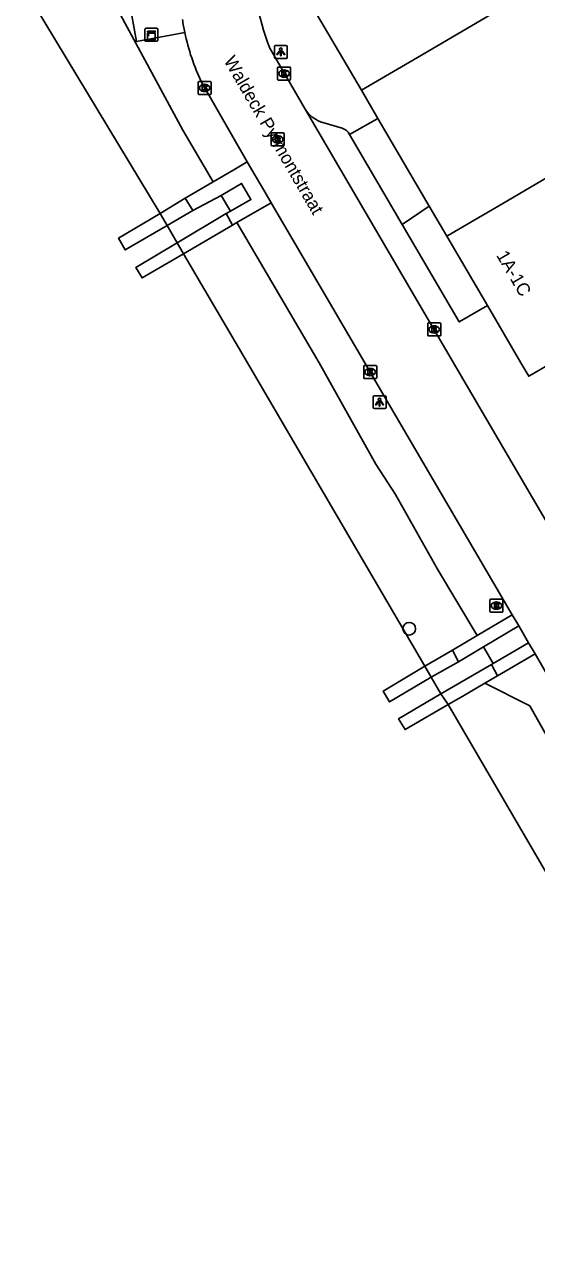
# Model space of a CAD drawing. Extents: x 157692 to 159670, y 381454 to 383289.
# Drawn here: x 159085.8 to 159125.2, y 382681.5 to 382776.1 of the extents above; entities that cross this region are included whole.
import ezdxf

# ---------------------------------------------------------------- set-up
doc = ezdxf.new("R2010")
doc.units = 0
for name, color, linetype in [('IMGEO_Berm_groen', 7, 'Continuous'), ('IMGEO_Boom', 7, 'Continuous'), ('IMGEO_Groenvoorziening', 7, 'Continuous'), ('IMGEO_Kademuur', 7, 'Continuous'), ('IMGEO_Kast', 7, 'Continuous'), ('IMGEO_Kolk', 7, 'Continuous'), ('IMGEO_Lichtpunt', 7, 'Continuous'), ('IMGEO_Openbare_ruimte_label', 7, 'Continuous'), ('IMGEO_Pand', 7, 'Continuous'), ('IMGEO_Pand_nummerreeks', 7, 'Continuous'), ('IMGEO_Rijbaan_lokaal_open', 7, 'Continuous'), ('IMGEO_Rioolput', 7, 'Continuous'), ('IMGEO_Steiger', 7, 'Continuous'), ('IMGEO_Voetpad_halfverhard', 7, 'Continuous'), ('IMGEO_Voetpad_open', 7, 'Continuous'), ('IMGEO_Waterloop', 7, 'Continuous')]:
    doc.layers.add(name, color=color, linetype=linetype)

msp = doc.modelspace()

# ---------------------------------------------------------------- linework, layer by layer
at = {"layer": 'IMGEO_Berm_groen'}
for points in [[(159089.131, 382784.692), (159090.748, 382781.324), (159097.983, 382767.922), (159100.304, 382763.953)], [(159102.143, 382760.81), (159108.465, 382750), (159112.837, 382742.18), (159114.367, 382739.855), (159117.592, 382734.079), (159120.638, 382728.975)], [(159121.137, 382728.102), (159121.872, 382726.817)], [(159121.245, 382725.295), (159124.699, 382723.57), (159139.634, 382696.981)]]:
    msp.add_lwpolyline(points, dxfattribs=at)
at = {"layer": 'IMGEO_Boom'}
msp.add_circle((159115.412, 382729.5), 0.489, dxfattribs=at)
at = {"layer": 'IMGEO_Groenvoorziening'}
msp.add_lwpolyline([(159101.634, 382761.681), (159100.918, 382762.903)], dxfattribs=at)
at = {"layer": 'IMGEO_Kademuur'}
msp.add_lwpolyline([(159085.988, 382778.946), (159085.781, 382778.842), (159096.22, 382761.514), (159096.763, 382760.586), (159097.543, 382759.252), (159098.036, 382758.407), (159102.949, 382750), (159116.612, 382726.617), (159117.113, 382725.758), (159117.859, 382724.482), (159118.424, 382723.662), (159135.364, 382694.574), (159136.884, 382691.972), (159137.399, 382691.092), (159138.245, 382689.643), (159138.742, 382688.792), (159142.476, 382682.403), (159159.354, 382653.609)], dxfattribs=at)
at = {"layer": 'IMGEO_Kast'}
for p, q in [((159095.049, 382774.851), (159095.049, 382775.692)), ((159095.049, 382775.692), (159095.049, 382774.851)), ((159095.124, 382775.776), (159095.965, 382775.776)), ((159095.965, 382775.776), (159095.124, 382775.776)), ((159096.049, 382775.701), (159096.049, 382774.86)), ((159096.049, 382774.86), (159096.049, 382775.701)), ((159095.974, 382774.776), (159095.133, 382774.776)), ((159095.133, 382774.776), (159095.974, 382774.776))]:
    msp.add_line(p, q, dxfattribs=at)
for points in [[(159095.244, 382775.566), (159095.844, 382775.566), (159095.844, 382775.481), (159095.244, 382775.481), (159095.244, 382775.566)], [(159095.244, 382775.391), (159095.844, 382775.391), (159095.844, 382774.902), (159095.244, 382774.902), (159095.244, 382775.391)]]:
    msp.add_lwpolyline(points, dxfattribs=at)
msp.add_circle((159095.328, 382775.24), 0.0377, dxfattribs=at)
for centre, start, end in [((159095.127, 382775.698), 92.4484, 184.28452), ((159095.127, 382775.698), 92.4484, 184.28452), ((159095.971, 382775.698), 2.4484, 94.28452), ((159095.971, 382775.698), 2.4484, 94.28452), ((159095.127, 382774.854), 182.4484, 274.28452), ((159095.127, 382774.854), 182.4484, 274.28452), ((159095.971, 382774.854), 272.4484, 4.28452), ((159095.971, 382774.854), 272.4484, 4.28452)]:
    msp.add_arc(centre, 0.0779, start, end, dxfattribs=at)
at = {"layer": 'IMGEO_Kolk'}
for p, q in [((159105.271, 382771.867), (159105.271, 382772.719)), ((159105.346, 382772.793), (159106.198, 382772.793)), ((159105.759, 382772.573), (159105.784, 382772.573)), ((159106.272, 382772.719), (159106.272, 382771.867)), ((159099.15, 382770.754), (159099.15, 382771.606)), ((159099.225, 382771.68), (159100.077, 382771.68)), ((159099.638, 382771.46), (159099.663, 382771.46)), ((159100.151, 382771.606), (159100.151, 382770.754)), ((159106.198, 382771.793), (159105.346, 382771.793)), ((159105.782, 382772.013), (159105.757, 382772.013)), ((159100.077, 382770.68), (159099.225, 382770.68)), ((159099.661, 382770.9), (159099.636, 382770.9)), ((159116.842, 382752.14), (159116.842, 382752.992)), ((159116.917, 382753.066), (159117.769, 382753.066)), ((159117.33, 382752.846), (159117.355, 382752.846)), ((159117.843, 382752.992), (159117.843, 382752.14)), ((159117.769, 382752.066), (159116.917, 382752.066)), ((159117.353, 382752.286), (159117.328, 382752.286)), ((159111.907, 382748.857), (159111.907, 382749.709)), ((159111.982, 382749.783), (159112.834, 382749.783)), ((159112.395, 382749.563), (159112.42, 382749.563)), ((159112.908, 382749.709), (159112.908, 382748.857)), ((159112.834, 382748.783), (159111.982, 382748.783)), ((159112.418, 382749.003), (159112.393, 382749.003))]:
    msp.add_line(p, q, dxfattribs=at)
for points in [[(159105.271, 382771.867), (159105.271, 382772.719)], [(159105.346, 382772.793), (159106.198, 382772.793)], [(159105.592, 382772.493), (159105.715, 382772.493), (159105.715, 382772.342), (159105.845, 382772.493), (159106.009, 382772.493), (159105.863, 382772.342), (159106.016, 382772.093), (159105.864, 382772.093), (159105.779, 382772.257), (159105.715, 382772.19), (159105.715, 382772.093), (159105.592, 382772.093), (159105.592, 382772.493)], [(159106.272, 382772.719), (159106.272, 382771.867)], [(159099.15, 382770.754), (159099.15, 382771.606)], [(159099.225, 382771.68), (159100.077, 382771.68)], [(159099.471, 382771.38), (159099.594, 382771.38), (159099.594, 382771.229), (159099.724, 382771.38), (159099.888, 382771.38), (159099.742, 382771.229), (159099.895, 382770.98), (159099.743, 382770.98), (159099.658, 382771.144), (159099.594, 382771.077), (159099.594, 382770.98), (159099.471, 382770.98), (159099.471, 382771.38)], [(159100.151, 382771.606), (159100.151, 382770.754)], [(159106.198, 382771.793), (159105.346, 382771.793)], [(159100.077, 382770.68), (159099.225, 382770.68)], [(159116.842, 382752.14), (159116.842, 382752.992)], [(159116.917, 382753.066), (159117.769, 382753.066)], [(159117.163, 382752.766), (159117.286, 382752.766), (159117.286, 382752.615), (159117.416, 382752.766), (159117.58, 382752.766), (159117.434, 382752.615), (159117.587, 382752.366), (159117.435, 382752.366), (159117.35, 382752.53), (159117.286, 382752.463), (159117.286, 382752.366), (159117.163, 382752.366), (159117.163, 382752.766)], [(159117.843, 382752.992), (159117.843, 382752.14)], [(159117.769, 382752.066), (159116.917, 382752.066)], [(159111.907, 382748.857), (159111.907, 382749.709)], [(159111.982, 382749.783), (159112.834, 382749.783)], [(159112.908, 382749.709), (159112.908, 382748.857)], [(159112.834, 382748.783), (159111.982, 382748.783)], [(159112.228, 382749.483), (159112.351, 382749.483), (159112.351, 382749.332), (159112.481, 382749.483), (159112.645, 382749.483), (159112.499, 382749.332), (159112.652, 382749.083), (159112.5, 382749.083), (159112.415, 382749.247), (159112.351, 382749.18), (159112.351, 382749.083), (159112.228, 382749.083), (159112.228, 382749.483)]]:
    msp.add_lwpolyline(points, dxfattribs=at)
for centre, start, end in [((159105.348, 382772.717), 91.55205, 178.44795), ((159105.348, 382772.717), 91.55205, 178.44795), ((159106.196, 382772.717), 1.55205, 88.44795), ((159106.196, 382772.717), 1.55205, 88.44795), ((159099.227, 382771.604), 91.55205, 178.44795), ((159099.227, 382771.604), 91.55205, 178.44795), ((159100.075, 382771.604), 1.55205, 88.44795), ((159100.075, 382771.604), 1.55205, 88.44795), ((159105.348, 382771.869), 181.55205, 268.44795), ((159105.348, 382771.869), 181.55205, 268.44795), ((159106.196, 382771.869), 271.55205, 358.44795), ((159106.196, 382771.869), 271.55205, 358.44795), ((159099.227, 382770.756), 181.55205, 268.44795), ((159099.227, 382770.756), 181.55205, 268.44795), ((159100.075, 382770.756), 271.55205, 358.44795), ((159100.075, 382770.756), 271.55205, 358.44795), ((159116.919, 382752.99), 91.55205, 178.44795), ((159116.919, 382752.99), 91.55205, 178.44795), ((159117.767, 382752.99), 1.55205, 88.44795), ((159117.767, 382752.99), 1.55205, 88.44795), ((159116.919, 382752.142), 181.55205, 268.44795), ((159116.919, 382752.142), 181.55205, 268.44795), ((159117.767, 382752.142), 271.55205, 358.44795), ((159117.767, 382752.142), 271.55205, 358.44795), ((159111.984, 382749.707), 91.55205, 178.44795), ((159111.984, 382749.707), 91.55205, 178.44795), ((159112.832, 382749.707), 1.55205, 88.44795), ((159112.832, 382749.707), 1.55205, 88.44795), ((159111.984, 382748.859), 181.55205, 268.44795), ((159111.984, 382748.859), 181.55205, 268.44795), ((159112.832, 382748.859), 271.55205, 358.44795), ((159112.832, 382748.859), 271.55205, 358.44795)]:
    msp.add_arc(centre, 0.0765, start, end, dxfattribs=at)
for centre, major_axis, ratio, start_param, end_param in [((159105.758, 382772.293), (-0.387, 0.002), 0.722429, 4.712389, 7.853982), ((159105.783, 382772.293), (-0.39, 0.002), 0.717154, 1.570796, 4.712389), ((159099.637, 382771.18), (-0.387, 0.002), 0.722429, 4.712389, 7.853982), ((159099.662, 382771.18), (-0.39, 0.002), 0.717154, 1.570796, 4.712389), ((159117.329, 382752.566), (-0.387, 0.002), 0.722429, 4.712389, 7.853982), ((159117.354, 382752.566), (-0.39, 0.002), 0.717154, 1.570796, 4.712389), ((159112.394, 382749.283), (-0.387, 0.002), 0.722429, 4.712389, 7.853982), ((159112.419, 382749.283), (-0.39, 0.002), 0.717154, 1.570796, 4.712389)]:
    msp.add_ellipse(centre, major_axis=major_axis, ratio=ratio, start_param=start_param, end_param=end_param, dxfattribs=at)
at = {"layer": 'IMGEO_Lichtpunt'}
for p, q in [((159105.025, 382774.363), (159105.025, 382773.556)), ((159105.025, 382774.363), (159105.025, 382773.556)), ((159105.927, 382774.458), (159105.119, 382774.458)), ((159105.927, 382774.458), (159105.119, 382774.458)), ((159106.021, 382773.556), (159106.021, 382774.363)), ((159106.021, 382773.556), (159106.021, 382774.363)), ((159105.119, 382773.462), (159105.927, 382773.462)), ((159105.119, 382773.462), (159105.927, 382773.462)), ((159112.634, 382747.369), (159112.634, 382746.562)), ((159112.634, 382747.369), (159112.634, 382746.562)), ((159113.536, 382747.464), (159112.728, 382747.464)), ((159113.536, 382747.464), (159112.728, 382747.464)), ((159113.63, 382746.562), (159113.63, 382747.369)), ((159113.63, 382746.562), (159113.63, 382747.369)), ((159112.728, 382746.468), (159113.536, 382746.468)), ((159112.728, 382746.468), (159113.536, 382746.468))]:
    msp.add_line(p, q, dxfattribs=at)
for points in [[(159105.399, 382774.027), (159105.438, 382773.999), (159105.25, 382773.737), (159105.212, 382773.764), (159105.399, 382774.027)], [(159105.501, 382773.979), (159105.548, 382773.979), (159105.548, 382773.657), (159105.501, 382773.657), (159105.501, 382773.979)], [(159105.611, 382773.999), (159105.649, 382774.026), (159105.836, 382773.764), (159105.797, 382773.736), (159105.611, 382773.999)], [(159113.008, 382747.033), (159113.047, 382747.005), (159112.859, 382746.743), (159112.821, 382746.77), (159113.008, 382747.033)], [(159113.11, 382746.985), (159113.157, 382746.985), (159113.157, 382746.663), (159113.11, 382746.663), (159113.11, 382746.985)], [(159113.22, 382747.005), (159113.258, 382747.032), (159113.445, 382746.77), (159113.406, 382746.742), (159113.22, 382747.005)]]:
    msp.add_lwpolyline(points, dxfattribs=at)
for centre in [(159105.524, 382774.161), (159113.133, 382747.167)]:
    msp.add_circle(centre, 0.0994, dxfattribs=at)
for centre, start, end in [((159105.119, 382774.363), 90, 180), ((159105.119, 382774.363), 90, 180), ((159105.927, 382774.363), 0, 90), ((159105.927, 382774.363), 0, 90), ((159105.119, 382773.556), 180, 270), ((159105.119, 382773.556), 180, 270), ((159105.927, 382773.556), 270, 0), ((159105.927, 382773.556), 270, 360), ((159112.728, 382747.369), 90, 180), ((159112.728, 382747.369), 90, 180), ((159113.536, 382747.369), 0, 90), ((159113.536, 382747.369), 0, 90), ((159112.728, 382746.562), 180, 270), ((159112.728, 382746.562), 180, 270), ((159113.536, 382746.562), 270, 0), ((159113.536, 382746.562), 270, 360)]:
    msp.add_arc(centre, 0.0946, start, end, dxfattribs=at)
at = {"layer": 'IMGEO_Pand'}
for points in [[(159146.363, 382791.336), (159116.047, 382773.54), (159111.735, 382771.009)], [(159111.735, 382771.009), (159107.418, 382778.363)], [(159118.315, 382759.753), (159122.629, 382762.283), (159132.103, 382767.838)], [(159118.315, 382759.753), (159121.434, 382754.421)], [(159128.804, 382751.395), (159126.404, 382750), (159124.625, 382748.966), (159124.02, 382750), (159121.434, 382754.421)]]:
    msp.add_lwpolyline(points, dxfattribs=at)
at = {"layer": 'IMGEO_Rijbaan_lokaal_open'}
for points in [[(159107.394, 382769.543), (159104.673, 382774.25)], [(159102.942, 382765.479), (159099.423, 382771.627)], [(159141.145, 382711.835), (159117.595, 382752.101), (159107.394, 382769.543)], [(159102.942, 382765.479), (159103.548, 382764.443), (159104.282, 382763.187), (159104.78, 382762.334)], [(159123.346, 382730.583), (159112.409, 382749.283), (159111.99, 382750), (159104.78, 382762.334)], [(159123.346, 382730.583), (159123.855, 382729.713)], [(159124.608, 382728.426), (159123.855, 382729.713)], [(159124.608, 382728.426), (159125.114, 382727.56)], [(159143.475, 382695.987), (159137.049, 382706.973), (159125.819, 382726.355), (159125.114, 382727.56)]]:
    msp.add_lwpolyline(points, dxfattribs=at)
for centre, radius, start, end in [((159123.324, 382781.531), 20.021, 178.89177, 201.32447), ((159113.924, 382778.772), 16.145, 188.24395, 191.86315), ((159114.5, 382778.88), 16.731, 191.81801, 205.68865)]:
    msp.add_arc(centre, radius, start, end, dxfattribs=at)
at = {"layer": 'IMGEO_Rioolput'}
for p, q in [((159104.778, 382766.786), (159104.778, 382767.638)), ((159104.853, 382767.712), (159105.705, 382767.712)), ((159105.266, 382767.492), (159105.291, 382767.492)), ((159105.779, 382767.638), (159105.779, 382766.786)), ((159105.705, 382766.712), (159104.853, 382766.712)), ((159105.289, 382766.932), (159105.264, 382766.932)), ((159121.637, 382730.856), (159121.637, 382731.708)), ((159121.712, 382731.782), (159122.564, 382731.782)), ((159122.125, 382731.562), (159122.15, 382731.562)), ((159122.638, 382731.708), (159122.638, 382730.856)), ((159122.564, 382730.782), (159121.712, 382730.782)), ((159122.148, 382731.002), (159122.123, 382731.002))]:
    msp.add_line(p, q, dxfattribs=at)
for points in [[(159104.778, 382766.786), (159104.778, 382767.638)], [(159104.853, 382767.712), (159105.705, 382767.712)], [(159105.779, 382767.638), (159105.779, 382766.786)], [(159105.705, 382766.712), (159104.853, 382766.712)], [(159105.367, 382767.41), (159105.115, 382767.412), (159105.115, 382767.012)], [(159105.115, 382767.012), (159105.239, 382767.012), (159105.239, 382767.174), (159105.25, 382767.174)], [(159105.293, 382767.331), (159105.239, 382767.331), (159105.239, 382767.25)], [(159105.239, 382767.25), (159105.291, 382767.25)], [(159105.297, 382767.145), (159105.368, 382767.012), (159105.508, 382767.012), (159105.443, 382767.138)], [(159121.637, 382730.856), (159121.637, 382731.708)], [(159121.712, 382731.782), (159122.564, 382731.782)], [(159122.638, 382731.708), (159122.638, 382730.856)], [(159122.564, 382730.782), (159121.712, 382730.782)], [(159122.226, 382731.48), (159121.974, 382731.482), (159121.974, 382731.082)], [(159121.974, 382731.082), (159122.098, 382731.082), (159122.098, 382731.244), (159122.109, 382731.244)], [(159122.152, 382731.401), (159122.098, 382731.401), (159122.098, 382731.32)], [(159122.098, 382731.32), (159122.15, 382731.32)], [(159122.156, 382731.215), (159122.227, 382731.082), (159122.367, 382731.082), (159122.302, 382731.208)]]:
    msp.add_lwpolyline(points, dxfattribs=at)
for centre, radius, start, end in [((159104.855, 382767.636), 0.0765, 91.55205, 178.44795), ((159104.855, 382767.636), 0.0765, 91.55205, 178.44795), ((159105.703, 382767.636), 0.0765, 1.55205, 88.44795), ((159105.703, 382767.636), 0.0765, 1.55205, 88.44795), ((159104.855, 382766.788), 0.0765, 181.55205, 268.44795), ((159104.855, 382766.788), 0.0765, 181.55205, 268.44795), ((159105.249, 382767.121), 0.0533, 26.02933, 88.69889), ((159105.275, 382767.439), 0.19, 274.7715, 282.96867), ((159105.299, 382767.235), 0.0964, 77.00612, 93.18647), ((159105.313, 382767.292), 0.0378, 276.66336, 79.67722), ((159105.366, 382767.3), 0.109, 350.36119, 89.41601), ((159105.364, 382767.3), 0.112, 277.58423, 350.98172), ((159105.348, 382767.085), 0.108, 29.51342, 73.79051), ((159105.703, 382766.788), 0.0765, 271.55205, 358.44795), ((159105.703, 382766.788), 0.0765, 271.55205, 358.44795), ((159121.714, 382731.706), 0.0765, 91.55205, 178.44795), ((159121.714, 382731.706), 0.0765, 91.55205, 178.44795), ((159122.562, 382731.706), 0.0765, 1.55205, 88.44795), ((159122.562, 382731.706), 0.0765, 1.55205, 88.44795), ((159121.714, 382730.858), 0.0765, 181.55205, 268.44795), ((159121.714, 382730.858), 0.0765, 181.55205, 268.44795), ((159122.108, 382731.191), 0.0533, 26.02933, 88.69889), ((159122.134, 382731.509), 0.19, 274.7715, 282.96867), ((159122.158, 382731.305), 0.0964, 77.00612, 93.18647), ((159122.172, 382731.362), 0.0378, 276.66336, 79.67722), ((159122.225, 382731.37), 0.109, 350.36119, 89.41601), ((159122.223, 382731.37), 0.112, 277.58423, 350.98172), ((159122.207, 382731.155), 0.108, 29.51342, 73.79051), ((159122.562, 382730.858), 0.0765, 271.55205, 358.44795), ((159122.562, 382730.858), 0.0765, 271.55205, 358.44795)]:
    msp.add_arc(centre, radius, start, end, dxfattribs=at)
for centre, major_axis, ratio, start_param, end_param in [((159105.265, 382767.212), (-0.387, 0.002), 0.722429, 4.712389, 7.853982), ((159105.29, 382767.212), (-0.39, 0.002), 0.717154, 1.570796, 4.712389), ((159122.124, 382731.282), (-0.387, 0.002), 0.722429, 4.712389, 7.853982), ((159122.149, 382731.282), (-0.39, 0.002), 0.717154, 1.570796, 4.712389)]:
    msp.add_ellipse(centre, major_axis=major_axis, ratio=ratio, start_param=start_param, end_param=end_param, dxfattribs=at)
at = {"layer": 'IMGEO_Steiger'}
for points in [[(159096.763, 382760.586), (159096.22, 382761.514), (159093.029, 382759.597), (159093.545, 382758.704)], [(159098.036, 382758.407), (159097.543, 382759.252), (159094.356, 382757.353), (159094.839, 382756.535)], [(159117.113, 382725.758), (159116.612, 382726.617), (159113.417, 382724.694), (159113.904, 382723.866)], [(159118.424, 382723.662), (159117.859, 382724.482), (159114.597, 382722.558), (159115.094, 382721.734)]]:
    msp.add_lwpolyline(points, close=True, dxfattribs=at)
at = {"layer": 'IMGEO_Voetpad_halfverhard'}
for points in [[(159096.22, 382761.514), (159098.155, 382762.69)], [(159096.763, 382760.586), (159096.22, 382761.514)], [(159098.745, 382761.746), (159096.763, 382760.586)], [(159097.543, 382759.252), (159101.304, 382761.493)], [(159101.795, 382760.609), (159098.036, 382758.407)], [(159098.036, 382758.407), (159097.543, 382759.252)], [(159120.638, 382728.975), (159123.346, 382730.583)], [(159123.855, 382729.713), (159121.137, 382728.102)], [(159118.739, 382727.847), (159120.638, 382728.975)], [(159116.612, 382726.617), (159118.739, 382727.847)], [(159119.214, 382726.962), (159118.739, 382727.847)], [(159121.137, 382728.102), (159119.214, 382726.962)], [(159121.872, 382726.817), (159124.608, 382728.426)], [(159119.214, 382726.962), (159117.113, 382725.758)], [(159121.761, 382726.752), (159121.872, 382726.817)], [(159125.114, 382727.56), (159122.221, 382725.86)], [(159117.113, 382725.758), (159116.612, 382726.617)], [(159117.859, 382724.482), (159121.761, 382726.752)], [(159121.761, 382726.752), (159122.221, 382725.86)], [(159121.245, 382725.295), (159119.547, 382724.312), (159118.424, 382723.662)], [(159122.221, 382725.86), (159121.245, 382725.295)], [(159118.424, 382723.662), (159117.859, 382724.482)]]:
    msp.add_lwpolyline(points, dxfattribs=at)
at = {"layer": 'IMGEO_Voetpad_open'}
for points in [[(159098.124, 382775.453), (159094.415, 382774.754), (159093.497, 382779.78), (159096.801, 382780.406)], [(159111.735, 382771.009), (159113.005, 382768.836)], [(159108.589, 382768.564), (159110.238, 382768.071)], [(159110.818, 382767.606), (159113.005, 382768.836)], [(159113.005, 382768.836), (159116.958, 382762.074)], [(159114.864, 382760.65), (159110.818, 382767.606)], [(159100.304, 382763.953), (159101.896, 382764.874), (159102.942, 382765.479)], [(159098.155, 382762.69), (159100.304, 382763.953)], [(159100.918, 382762.903), (159102.5, 382763.829), (159103.221, 382762.583), (159101.634, 382761.681)], [(159100.918, 382762.903), (159098.745, 382761.746)], [(159098.155, 382762.69), (159098.745, 382761.746)], [(159104.78, 382762.334), (159102.143, 382760.81)], [(159116.958, 382762.074), (159114.864, 382760.65)], [(159116.958, 382762.074), (159118.315, 382759.753)], [(159101.304, 382761.493), (159101.634, 382761.681)], [(159101.304, 382761.493), (159101.795, 382760.609)], [(159102.143, 382760.81), (159101.795, 382760.609)], [(159121.434, 382754.421), (159119.268, 382753.154), (159114.864, 382760.65)]]:
    msp.add_lwpolyline(points, dxfattribs=at)
for centre, radius, start, end in [((159109.65, 382771.078), 2.729, 214.23271, 247.11541), ((159109.94, 382767.105), 1.011, 29.70377, 72.85625)]:
    msp.add_arc(centre, radius, start, end, dxfattribs=at)
at = {"layer": 'IMGEO_Waterloop'}
for points in [[(159096.22, 382761.514), (159085.781, 382778.842), (159085.988, 382778.946)], [(159097.543, 382759.252), (159096.763, 382760.586)], [(159116.612, 382726.617), (159102.949, 382750), (159098.036, 382758.407)], [(159117.859, 382724.482), (159117.113, 382725.758)], [(159135.364, 382694.574), (159118.424, 382723.662)]]:
    msp.add_lwpolyline(points, dxfattribs=at)

# ---------------------------------------------------------------- texts
at = {"layer": 'IMGEO_Openbare_ruimte_label'}
msp.add_text('Waldeck Pyrmontstraat', height=1, rotation=300.07903, dxfattribs=at).set_placement((159101.097, 382773.287))
at = {"layer": 'IMGEO_Pand_nummerreeks'}
msp.add_text('1A-1C', height=1, rotation=300.32542, dxfattribs=at).set_placement((159122.093, 382758.285))

doc.saveas('drawing.dxf')
